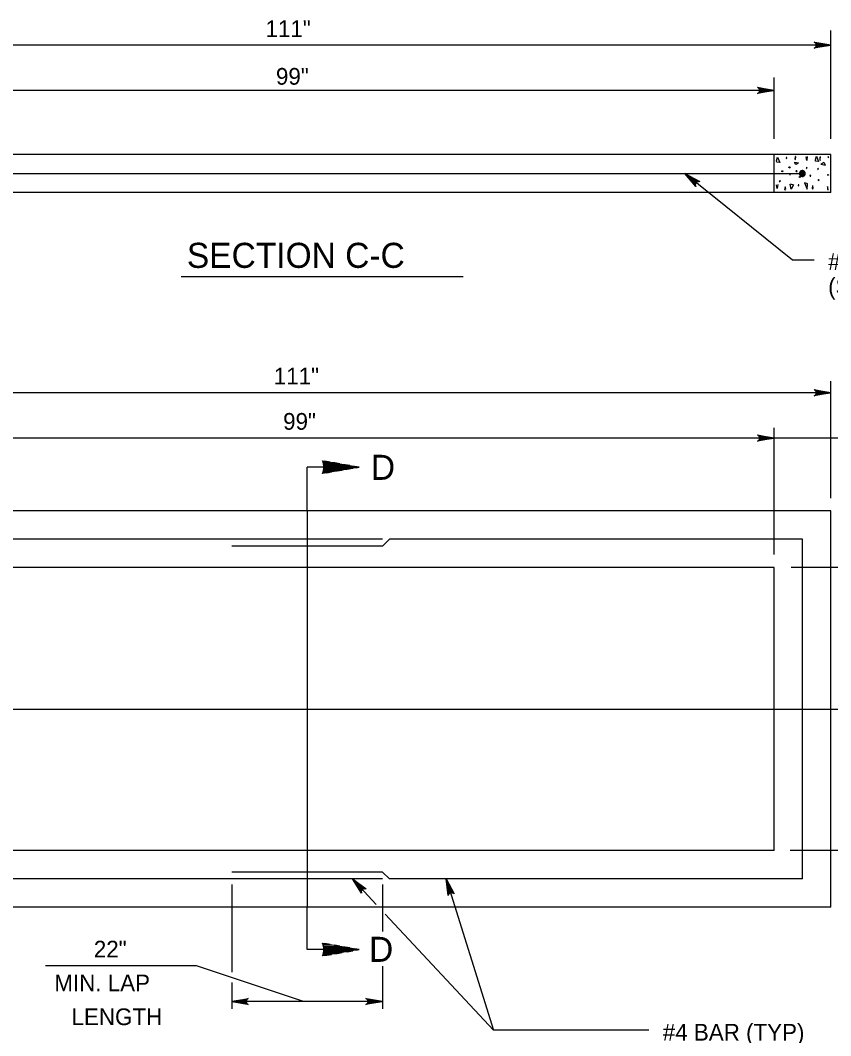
# Model space of a CAD drawing. Extents: x 2087776 to 2104538, y 970919 to 982612.
# Drawn here: x 2099399 to 2099876, y 977133 to 977731 of the extents above; entities that cross this region are included whole.
import ezdxf

# ---------------------------------------------------------------- set-up
doc = ezdxf.new("R2010")
doc.units = 0
doc.layers.add('1', color=7, linetype='Continuous')

msp = doc.modelspace()

# ---------------------------------------------------------------- linework, layer by layer
at = {"layer": '1'}
for p, q in [((2099876.05, 977661.28), (2099876.05, 977725.04)), ((2099876.05, 977716.51), (2099259.38, 977716.51)), ((2099842.71, 977661.28), (2099842.71, 977697.52)), ((2099842.71, 977689.85), (2099292.71, 977689.85)), ((2099876.05, 977652.03), (2099259.38, 977652.03)), ((2099842.71, 977629.81), (2099842.71, 977652.03)), ((2099876.05, 977629.81), (2099876.05, 977652.03)), ((2099276.05, 977640.92), (2099859.38, 977640.92)), ((2099853.56, 977589.8), (2099790.12, 977640.92)), ((2099876.05, 977629.81), (2099259.38, 977629.81)), ((2099866.35, 977589.8), (2099853.56, 977589.8)), ((2099493.54, 977580.35), (2099659.63, 977580.35)), ((2099876.05, 977449.68), (2099876.05, 977518.73)), ((2099876.05, 977511.82), (2099259.38, 977511.82)), ((2099842.71, 977416.48), (2099842.71, 977491.21)), ((2099912.47, 977485.16), (2099220.94, 977485.16)), ((2099577.59, 977467.96), (2099567.71, 977467.96)), ((2099567.71, 977442.21), (2099567.71, 977467.96)), ((2099876.05, 977442.21), (2099259.38, 977442.21)), ((2099567.71, 977442.21), (2099567.71, 977208.87)), ((2099876.05, 977208.87), (2099876.05, 977442.21)), ((2099612.16, 977425.54), (2099276.05, 977425.54)), ((2099612.16, 977421.55), (2099523.27, 977421.55)), ((2099612.16, 977421.55), (2099616.16, 977425.55)), ((2099859.38, 977425.54), (2099616.15, 977425.54)), ((2099859.38, 977225.54), (2099859.38, 977425.54)), ((2099842.71, 977408.87), (2099292.71, 977408.87)), ((2099842.71, 977242.21), (2099842.71, 977408.87)), ((2099968.88, 977408.87), (2099852.79, 977408.87)), ((2099259.38, 977325.54), (2099876.05, 977325.54)), ((2099876.05, 977325.54), (2099911.69, 977325.54)), ((2099842.71, 977242.21), (2099292.71, 977242.21)), ((2099968.03, 977242.21), (2099852.09, 977242.21)), ((2099612.16, 977229.54), (2099523.27, 977229.54)), ((2099612.16, 977229.54), (2099616.16, 977225.54)), ((2099612.16, 977225.54), (2099276.05, 977225.54)), ((2099594.36, 977225.54), (2099608.39, 977210.5)), ((2099859.38, 977225.54), (2099616.16, 977225.54)), ((2099649.6, 977225.54), (2099677.4, 977136.53)), ((2099523.27, 977222.28), (2099523.27, 977170.66)), ((2099612.16, 977222.28), (2099612.16, 977194.49)), ((2099876.05, 977208.87), (2099259.38, 977208.87)), ((2099567.71, 977183.86), (2099567.71, 977208.87)), ((2099613.68, 977204.83), (2099677.4, 977136.53)), ((2099577.59, 977183.86), (2099567.71, 977183.86)), ((2099502.58, 977174.34), (2099413.69, 977174.34)), ((2099565.63, 977153.34), (2099502.58, 977174.34)), ((2099612.16, 977174.11), (2099612.16, 977148.94)), ((2099523.27, 977164.51), (2099523.27, 977148.94)), ((2099612.16, 977153.34), (2099523.27, 977153.34)), ((2099768.85, 977136.53), (2099677.4, 977136.53))]:
    msp.add_line(p, q, dxfattribs=at)
for points in [[(2099876.05, 977716.51), (2099866.26, 977714.68), (2099866.64, 977714.94), (2099867.01, 977715.2), (2099867.21, 977715.53), (2099867.4, 977715.86), (2099867.46, 977716.18), (2099867.52, 977716.51), (2099867.46, 977716.84), (2099867.4, 977717.17), (2099867.21, 977717.5), (2099867.01, 977717.82), (2099866.64, 977718.09), (2099866.26, 977718.35), (2099876.05, 977716.51), (2099866.64, 977718.09), (2099867.01, 977717.82), (2099876.05, 977716.51), (2099867.21, 977717.5), (2099867.4, 977717.17), (2099876.05, 977716.51), (2099867.46, 977716.84), (2099867.52, 977716.51), (2099876.05, 977716.51), (2099867.46, 977716.18), (2099867.4, 977715.86), (2099876.05, 977716.51), (2099867.21, 977715.53), (2099867.01, 977715.2), (2099876.05, 977716.51), (2099866.64, 977714.94)], [(2099842.71, 977689.85), (2099832.93, 977688.01), (2099833.3, 977688.27), (2099833.68, 977688.53), (2099833.88, 977688.86), (2099834.07, 977689.19), (2099834.13, 977689.52), (2099834.18, 977689.85), (2099834.13, 977690.17), (2099834.07, 977690.5), (2099833.88, 977690.83), (2099833.68, 977691.16), (2099833.3, 977691.42), (2099832.93, 977691.68), (2099842.71, 977689.85), (2099833.3, 977691.42), (2099833.68, 977691.16), (2099842.71, 977689.85), (2099833.88, 977690.83), (2099834.07, 977690.5), (2099842.71, 977689.85), (2099834.13, 977690.17), (2099834.18, 977689.85), (2099842.71, 977689.85), (2099834.13, 977689.52), (2099834.07, 977689.19), (2099842.71, 977689.85), (2099833.88, 977688.86), (2099833.68, 977688.53), (2099842.71, 977689.85), (2099833.3, 977688.27)], [(2099844.79, 977650.45), (2099846, 977647.37), (2099844.26, 977647.59), (2099844.2, 977648.42), (2099844.79, 977650.45)], [(2099849.75, 977650.21), (2099849.85, 977649.78), (2099850.28, 977649.99), (2099850.17, 977650.42), (2099849.85, 977650.31)], [(2099855.14, 977651.02), (2099854.91, 977649.38), (2099855.36, 977649.22), (2099855.59, 977650.87), (2099855.29, 977651.02)], [(2099854.92, 977647.67), (2099857.05, 977647.24), (2099855.67, 977646.17), (2099855.03, 977646.71), (2099854.92, 977647.67)], [(2099862.29, 977650.9), (2099862.06, 977648.65), (2099861.61, 977650.83)], [(2099867.62, 977651.07), (2099868.82, 977648), (2099867.09, 977648.22), (2099867.02, 977649.05), (2099867.62, 977651.07)], [(2099870.09, 977650.23), (2099869.98, 977650.66), (2099869.56, 977650.45), (2099869.66, 977648.75), (2099869.98, 977648.85)], [(2099872, 977647.47), (2099870.19, 977646.4), (2099873.07, 977645.87), (2099872.11, 977647.15)], [(2099874.56, 977650.82), (2099874.33, 977650.45), (2099874.79, 977650.3), (2099875.02, 977650.67), (2099874.71, 977650.82)], [(2099848.09, 977642.35), (2099847.23, 977641.82), (2099847.56, 977642.78)], [(2099851.62, 977645.01), (2099852.15, 977644.16), (2099851.2, 977644.48)], [(2099855.8, 977642.06), (2099856.22, 977642.16), (2099856.01, 977642.59), (2099855.59, 977642.48), (2099855.69, 977642.16)], [(2099861.85, 977643.94), (2099862.28, 977644.04), (2099862.07, 977644.47), (2099861.64, 977644.36), (2099861.74, 977644.04)], [(2099868.53, 977643.31), (2099868.96, 977643.41), (2099868.75, 977643.84), (2099868.32, 977643.74), (2099868.42, 977643.41)], [(2099790.12, 977640.92), (2099798.89, 977636.21), (2099798.43, 977636.24), (2099797.97, 977636.28), (2099797.61, 977636.14), (2099797.26, 977636.01), (2099797.01, 977635.79), (2099796.76, 977635.57), (2099796.6, 977635.28), (2099796.43, 977634.99), (2099796.38, 977634.61), (2099796.33, 977634.23), (2099796.45, 977633.79), (2099796.58, 977633.35), (2099790.12, 977640.92), (2099796.45, 977633.79), (2099796.33, 977634.23), (2099790.12, 977640.92), (2099796.38, 977634.61), (2099796.43, 977634.99), (2099790.12, 977640.92), (2099796.6, 977635.28), (2099796.76, 977635.57), (2099790.12, 977640.92), (2099797.01, 977635.79), (2099797.26, 977636.01), (2099790.12, 977640.92), (2099797.61, 977636.14), (2099797.97, 977636.28), (2099790.12, 977640.92), (2099798.43, 977636.24)], [(2099845.95, 977636.66), (2099845.72, 977636.28), (2099846.18, 977636.13), (2099846.41, 977636.51), (2099846.11, 977636.66)], [(2099851.75, 977640.43), (2099852.13, 977640.2), (2099852.28, 977640.65), (2099851.91, 977640.88), (2099851.75, 977640.58)], [(2099857.38, 977638.82), (2099858.23, 977639.36), (2099857.91, 977638.4)], [(2099862.61, 977634.9), (2099860.58, 977635.43), (2099862.23, 977631.75), (2099862.46, 977634.61)], [(2099863.94, 977639.34), (2099864.36, 977639.45), (2099864.15, 977639.88), (2099863.73, 977639.77), (2099863.83, 977639.45)], [(2099868.78, 977637.28), (2099868.55, 977636.91), (2099869, 977636.76), (2099869.23, 977637.13), (2099868.93, 977637.28)], [(2099873.88, 977640.35), (2099874.86, 977640.12), (2099873.95, 977639.67)], [(2099844.84, 977634.35), (2099844.61, 977632.1), (2099844.16, 977634.27)], [(2099849.15, 977633.14), (2099848.92, 977631.49), (2099849.37, 977631.34), (2099849.6, 977631.72), (2099849.3, 977633.14)], [(2099852.17, 977634.76), (2099854.13, 977634.16), (2099852.7, 977631.61), (2099852.17, 977634.61)], [(2099856.84, 977634.13), (2099856.95, 977633.71), (2099857.38, 977633.92), (2099857.27, 977634.34), (2099856.95, 977634.24)], [(2099865.37, 977633.77), (2099865.14, 977632.12), (2099865.59, 977631.97), (2099865.82, 977632.34), (2099865.52, 977633.77)], [(2099874.63, 977631.7), (2099874.25, 977633.2), (2099874.1, 977631.47), (2099874.48, 977631.25), (2099874.63, 977631.55)], [(2099876.05, 977511.82), (2099866.26, 977509.99), (2099866.64, 977510.25), (2099867.01, 977510.51), (2099867.21, 977510.84), (2099867.4, 977511.17), (2099867.46, 977511.5), (2099867.52, 977511.82), (2099867.46, 977512.15), (2099867.4, 977512.48), (2099867.21, 977512.81), (2099867.01, 977513.14), (2099866.64, 977513.4), (2099866.26, 977513.66), (2099876.05, 977511.82), (2099866.64, 977513.4), (2099867.01, 977513.14), (2099876.05, 977511.82), (2099867.21, 977512.81), (2099867.4, 977512.48), (2099876.05, 977511.82), (2099867.46, 977512.15), (2099867.52, 977511.82), (2099876.05, 977511.82), (2099867.46, 977511.5), (2099867.4, 977511.17), (2099876.05, 977511.82), (2099867.21, 977510.84), (2099867.01, 977510.51), (2099876.05, 977511.82), (2099866.64, 977510.25)], [(2099842.71, 977485.16), (2099832.93, 977483.32), (2099833.3, 977483.58), (2099833.68, 977483.84), (2099833.88, 977484.17), (2099834.07, 977484.5), (2099834.13, 977484.83), (2099834.18, 977485.16), (2099834.13, 977485.48), (2099834.07, 977485.81), (2099833.88, 977486.14), (2099833.68, 977486.47), (2099833.3, 977486.73), (2099832.93, 977486.99), (2099842.71, 977485.16), (2099833.3, 977486.73), (2099833.68, 977486.47), (2099842.71, 977485.16), (2099833.88, 977486.14), (2099834.07, 977485.81), (2099842.71, 977485.16), (2099834.13, 977485.48), (2099834.18, 977485.16), (2099842.71, 977485.16), (2099834.13, 977484.83), (2099834.07, 977484.5), (2099842.71, 977485.16), (2099833.88, 977484.17), (2099833.68, 977483.84), (2099842.71, 977485.16), (2099833.3, 977483.58)], [(2099576.85, 977471.76), (2099598.35, 977467.96), (2099576.85, 977464.26), (2099577.09, 977464.75), (2099579.37, 977464.69), (2099582.15, 977465.17), (2099577.25, 977465.22), (2099577.34, 977465.73), (2099585.49, 977465.75), (2099588.38, 977466.24), (2099577.48, 977466.23), (2099577.58, 977466.77), (2099591.32, 977466.75), (2099594.6, 977467.32), (2099577.64, 977467.3), (2099577.61, 977467.78), (2099597.37, 977467.79), (2099598.32, 977467.97), (2099595.57, 977468.45), (2099577.68, 977468.32), (2099577.6, 977468.82), (2099592.82, 977468.94), (2099590.11, 977469.42), (2099577.52, 977469.42), (2099577.51, 977469.88), (2099587.04, 977469.96), (2099583.93, 977470.51), (2099577.34, 977470.45), (2099577.2, 977470.99), (2099581.36, 977470.97), (2099578.21, 977471.52), (2099577, 977471.4)], [(2099594.36, 977225.54), (2099602.38, 977219.64), (2099601.93, 977219.73), (2099601.48, 977219.83), (2099601.11, 977219.75), (2099600.74, 977219.67), (2099600.46, 977219.48), (2099600.18, 977219.3), (2099599.98, 977219.04), (2099599.78, 977218.77), (2099599.67, 977218.41), (2099599.56, 977218.04), (2099599.63, 977217.59), (2099599.7, 977217.13), (2099594.36, 977225.54), (2099599.63, 977217.59), (2099599.56, 977218.04), (2099594.36, 977225.54), (2099599.67, 977218.41), (2099599.78, 977218.77), (2099594.36, 977225.54), (2099599.98, 977219.04), (2099600.18, 977219.3), (2099594.36, 977225.54), (2099600.46, 977219.48), (2099600.74, 977219.67), (2099594.36, 977225.54), (2099601.11, 977219.75), (2099601.48, 977219.83), (2099594.36, 977225.54), (2099601.93, 977219.73)], [(2099649.6, 977225.54), (2099654.27, 977216.75), (2099653.91, 977217.03), (2099653.55, 977217.31), (2099653.18, 977217.4), (2099652.8, 977217.49), (2099652.47, 977217.44), (2099652.14, 977217.4), (2099651.85, 977217.25), (2099651.55, 977217.09), (2099651.3, 977216.81), (2099651.04, 977216.53), (2099650.9, 977216.09), (2099650.77, 977215.65), (2099649.6, 977225.54), (2099650.9, 977216.09), (2099651.04, 977216.53), (2099649.6, 977225.54), (2099651.3, 977216.81), (2099651.55, 977217.09), (2099649.6, 977225.54), (2099651.85, 977217.25), (2099652.14, 977217.4), (2099649.6, 977225.54), (2099652.47, 977217.44), (2099652.8, 977217.49), (2099649.6, 977225.54), (2099653.18, 977217.4), (2099653.55, 977217.31), (2099649.6, 977225.54), (2099653.91, 977217.03)], [(2099576.85, 977187.66), (2099598.35, 977183.86), (2099576.85, 977180.16), (2099577.09, 977180.65), (2099579.37, 977180.59), (2099582.15, 977181.07), (2099577.25, 977181.12), (2099577.34, 977181.63), (2099585.49, 977181.65), (2099588.38, 977182.14), (2099577.48, 977182.13), (2099577.58, 977182.67), (2099591.32, 977182.65), (2099594.6, 977183.22), (2099577.64, 977183.2), (2099577.61, 977183.68), (2099597.37, 977183.69), (2099598.32, 977183.87), (2099595.57, 977184.35), (2099577.68, 977184.22), (2099577.6, 977184.72), (2099592.82, 977184.84), (2099590.11, 977185.32), (2099577.52, 977185.32), (2099577.51, 977185.78), (2099587.04, 977185.86), (2099583.93, 977186.41), (2099577.34, 977186.35), (2099577.2, 977186.89), (2099581.36, 977186.86), (2099578.21, 977187.42), (2099577, 977187.3)], [(2099523.27, 977153.34), (2099533.05, 977155.18), (2099532.67, 977154.92), (2099532.3, 977154.65), (2099532.1, 977154.33), (2099531.91, 977154), (2099531.85, 977153.67), (2099531.8, 977153.34), (2099531.85, 977153.01), (2099531.91, 977152.69), (2099532.1, 977152.36), (2099532.3, 977152.03), (2099532.67, 977151.77), (2099533.05, 977151.51), (2099523.27, 977153.34), (2099532.67, 977151.77), (2099532.3, 977152.03), (2099523.27, 977153.34), (2099532.1, 977152.36), (2099531.91, 977152.69), (2099523.27, 977153.34), (2099531.85, 977153.01), (2099531.8, 977153.34), (2099523.27, 977153.34), (2099531.85, 977153.67), (2099531.91, 977154), (2099523.27, 977153.34), (2099532.1, 977154.33), (2099532.3, 977154.65), (2099523.27, 977153.34), (2099532.67, 977154.92)], [(2099612.16, 977153.34), (2099602.37, 977151.51), (2099602.75, 977151.77), (2099603.13, 977152.03), (2099603.32, 977152.36), (2099603.52, 977152.69), (2099603.57, 977153.01), (2099603.63, 977153.34), (2099603.57, 977153.67), (2099603.52, 977154), (2099603.32, 977154.33), (2099603.13, 977154.65), (2099602.75, 977154.92), (2099602.37, 977155.18), (2099612.16, 977153.34), (2099602.75, 977154.92), (2099603.13, 977154.65), (2099612.16, 977153.34), (2099603.32, 977154.33), (2099603.52, 977154), (2099612.16, 977153.34), (2099603.57, 977153.67), (2099603.63, 977153.34), (2099612.16, 977153.34), (2099603.57, 977153.01), (2099603.52, 977152.69), (2099612.16, 977153.34), (2099603.32, 977152.36), (2099603.13, 977152.03), (2099612.16, 977153.34), (2099602.75, 977151.77)]]:
    msp.add_lwpolyline(points, dxfattribs=at)
for centre in [(2099567.63, 977468), (2099567.63, 977183.9)]:
    msp.add_arc(centre, 9.95, 337.87619, 22.12381, dxfattribs=at)
msp.add_spline([(2099859.38, 977640.92), (2099859.46, 977640.75), (2099859.6, 977640.77), (2099859.62, 977641.04), (2099859.39, 977641.18), (2099859.1, 977641.04), (2099859.11, 977640.77), (2099859.27, 977640.61), (2099859.6, 977640.58), (2099859.82, 977640.75), (2099859.93, 977641.03), (2099859.77, 977641.39), (2099859.41, 977641.47), (2099859.02, 977641.35), (2099858.81, 977641.11), (2099858.83, 977640.69), (2099859.03, 977640.42), (2099859.39, 977640.32), (2099859.7, 977640.38), (2099859.96, 977640.54), (2099860.07, 977640.82), (2099860.14, 977641.17), (2099860.06, 977641.5), (2099859.75, 977641.71), (2099859.28, 977641.8), (2099858.77, 977641.59), (2099858.51, 977641.24), (2099858.51, 977640.75), (2099858.68, 977640.34), (2099859.03, 977640.06), (2099859.6, 977640.03), (2099860, 977640.25), (2099860.24, 977640.64), (2099860.38, 977641.04), (2099860.32, 977641.53), (2099860, 977641.87), (2099859.53, 977642.06), (2099858.79, 977641.95), (2099858.32, 977641.54), (2099858.22, 977640.97), (2099858.32, 977640.42), (2099858.64, 977639.98), (2099859.08, 977639.81), (2099859.75, 977639.82), (2099860.28, 977640.13), (2099860.54, 977640.58), (2099860.61, 977641.06), (2099860.56, 977641.47), (2099860.4, 977641.92), (2099859.96, 977642.23), (2099859.25, 977642.33), (2099858.62, 977642.16), (2099858.16, 977641.72), (2099857.97, 977641.21), (2099858.01, 977640.56), (2099858.22, 977639.95), (2099858.58, 977639.69), (2099859.2, 977639.47), (2099859.85, 977639.56), (2099860.3, 977639.77), (2099860.65, 977640.17), (2099860.84, 977640.59), (2099860.84, 977641.04), (2099860.82, 977641.53), (2099860.7, 977641.98), (2099860.48, 977642.23), (2099860.12, 977642.46), (2099859.77, 977642.59), (2099859.41, 977642.64), (2099858.97, 977642.58), (2099858.51, 977642.43), (2099858.13, 977642.14), (2099857.86, 977641.77), (2099857.73, 977641.32), (2099857.66, 977640.88), (2099857.76, 977640.38), (2099857.94, 977639.98), (2099858.26, 977639.62), (2099858.64, 977639.37), (2099859.03, 977639.22), (2099859.49, 977639.21), (2099860.03, 977639.34), (2099860.48, 977639.62), (2099860.75, 977639.9), (2099860.98, 977640.27), (2099861.06, 977640.66), (2099861.07, 977641.11), (2099860.98, 977641.59), (2099860.84, 977641.81), (2099860.54, 977642.14)], degree=3, dxfattribs=at)

# ---------------------------------------------------------------- texts
for s, height, p in [('111"', 9.843, (2099543.21, 977721.3)), ('99"', 9.843, (2099549.35, 977693.22)), ('SECTION C-C', 14.7638, (2099496.88, 977585.35)), ('#4 BAR (TYP)', 9.8425, (2099874.56, 977584.12)), ('(SEE NOTE 9)', 9.8425, (2099874.56, 977569.56)), ('111"', 9.843, (2099548.07, 977516.71)), ('99"', 9.843, (2099553.57, 977490.03)), ('D', 14.76, (2099605.25, 977460.52)), ('22"', 9.843, (2099442.09, 977179.24)), ('D', 14.76, (2099604.17, 977176.67)), ('MIN. LAP', 9.843, (2099418.84, 977159.32)), ('LENGTH', 9.843, (2099428.96, 977139.4)), ('#4 BAR (TYP)', 9.8425, (2099777.19, 977130.3))]:
    msp.add_text(s, height=height, dxfattribs=at).set_placement(p)

doc.saveas('drawing.dxf')
